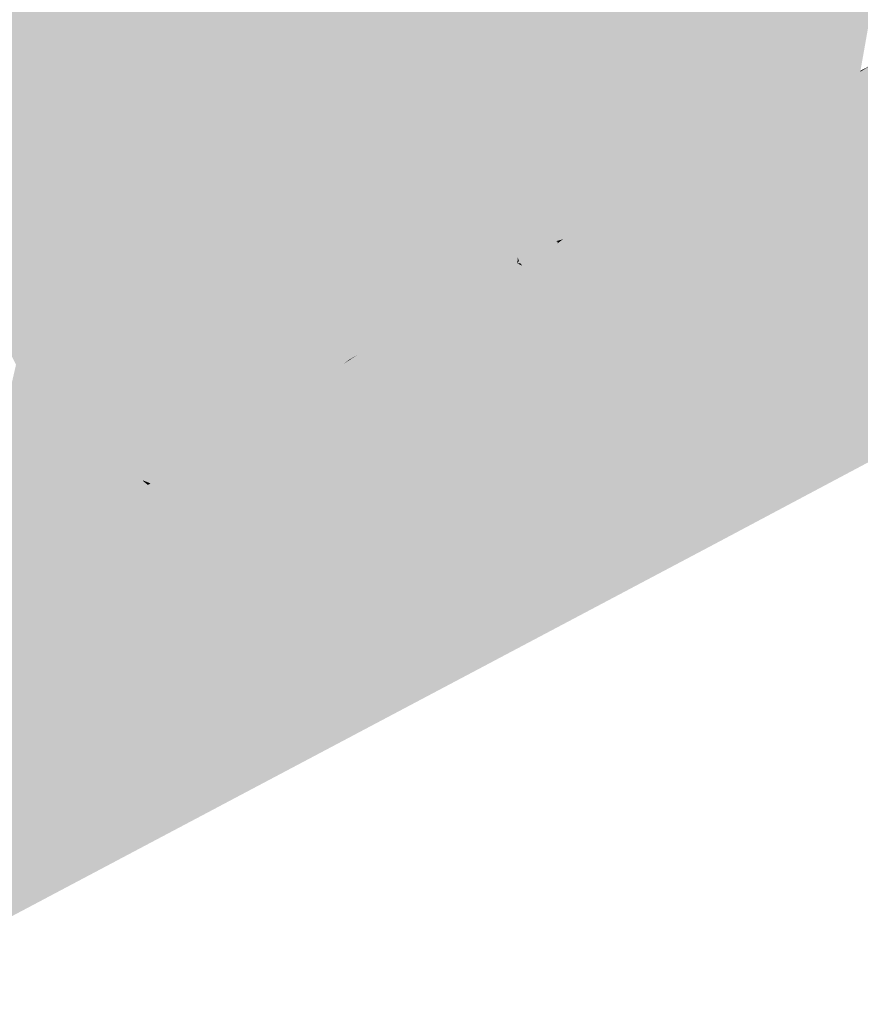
# Model space of a CAD drawing. Header units: metres. Extents: x 164696 to 183842, y 382615 to 387356.
# Tile 1019 of 1056: x 182775.42 to 182777.01, y 386674.55 to 386676.41. Entities that reach past the tile are written whole.
import ezdxf

# ---------------------------------------------------------------- set-up
doc = ezdxf.new("R2010")
doc.units = ezdxf.units.M
doc.layers.add('C3D-SURFACE_TINSURFACE', color=7, linetype='Continuous')

msp = doc.modelspace()

# ---------------------------------------------------------------- linework, layer by layer
at = {"layer": 'C3D-SURFACE_TINSURFACE', "color": 1, "linetype": 'Continuous', "lineweight": -3, "true_color": 0xe60000}
for points in [[(182776.9304, 386676.7998), (182776.8658, 386676.2226), (182776.9968, 386676.8372)], [(182776.9968, 386676.8372), (182776.8658, 386676.2226), (182776.9378, 386676.2665)], [(182776.9968, 386676.8372), (182776.9378, 386676.2665), (182777.0774, 386676.711)], [(182776.9304, 386676.7998), (182776.658, 386676.2744), (182776.8658, 386676.2226)], [(182775.2261, 386676.0975), (182775.2447, 386676.0615), (182775.442, 386676.7326)], [(182775.2261, 386676.0975), (182775.442, 386676.7326), (182775.4198, 386676.7209)], [(182775.9553, 386676.5473), (182775.4642, 386676.7443), (182775.2447, 386676.0615)], [(182775.4642, 386676.7443), (182775.442, 386676.7326), (182775.2447, 386676.0615)], [(182776.9844, 386676.2991), (182777.0774, 386676.711), (182776.9378, 386676.2665)], [(182776.9899, 386676.302), (182777.0774, 386676.711), (182776.9844, 386676.2991)], [(182776.9899, 386676.302), (182777.0419, 386676.511), (182777.0774, 386676.711)], [(182775.9553, 386676.5473), (182775.2447, 386676.0615), (182775.8895, 386676.3424)], [(182775.8895, 386676.3424), (182775.2447, 386676.0615), (182775.2634, 386676.0254)], [(182775.8895, 386676.3424), (182775.2634, 386676.0254), (182775.8951, 386676.3316)], [(182775.8951, 386676.3316), (182775.2634, 386676.0254), (182775.6211, 386676.1811)], [(182777.0059, 386676.3087), (182776.9378, 386676.2665), (182776.8991, 386676.1077)], [(182777.0059, 386676.3087), (182776.9721, 386676.2887), (182776.9378, 386676.2665)], [(182776.9899, 386676.302), (182776.9844, 386676.2991), (182776.9378, 386676.2665)], [(182776.9899, 386676.302), (182776.9378, 386676.2665), (182776.9721, 386676.2887)], [(182776.6085, 386676.2442), (182776.8658, 386676.2226), (182776.658, 386676.2744)], [(182776.8991, 386676.1077), (182776.9378, 386676.2665), (182776.8658, 386676.2226)], [(182776.5147, 386676.2463), (182776.7939, 386676.1787), (182776.506, 386676.2649)], [(182776.506, 386676.2649), (182776.7939, 386676.1787), (182776.6085, 386676.2442)], [(182776.274, 386676.2334), (182776.2461, 386676.1446), (182776.1792, 386675.8462)], [(182776.274, 386676.2334), (182776.1792, 386675.8462), (182776.287, 386676.2086)], [(182776.413, 386676.1908), (182776.274, 386676.2334), (182776.287, 386676.2086)], [(182776.4803, 386676.2269), (182776.7939, 386676.1787), (182776.5147, 386676.2463)], [(182776.6085, 386676.2442), (182776.7939, 386676.1787), (182776.8658, 386676.2226)], [(182776.4697, 386676.2003), (182776.7251, 386676.14), (182776.4281, 386676.2272)], [(182776.4281, 386676.2272), (182776.7251, 386676.14), (182776.4803, 386676.2269)], [(182776.4803, 386676.2269), (182776.7251, 386676.14), (182776.7939, 386676.1787)], [(182776.6554, 386675.5375), (182776.6614, 386675.5257), (182776.8658, 386676.2226)], [(182776.6554, 386675.5375), (182776.8658, 386676.2226), (182776.7232, 386675.8165)], [(182776.6668, 386675.5174), (182776.8658, 386676.2226), (182776.6614, 386675.5257)], [(182776.6668, 386675.5174), (182776.7986, 386675.9046), (182776.8658, 386676.2226)], [(182776.6962, 386675.8001), (182776.7232, 386675.8165), (182776.8658, 386676.2226)], [(182776.6962, 386675.8001), (182776.8658, 386676.2226), (182776.7939, 386676.1787)], [(182776.7986, 386675.9046), (182776.8284, 386675.9995), (182776.8658, 386676.2226)], [(182776.8991, 386676.1077), (182776.8658, 386676.2226), (182776.8284, 386675.9995)], [(182776.287, 386676.2086), (182776.1792, 386675.8462), (182776.2132, 386675.8662)], [(182776.3056, 386676.1731), (182776.287, 386676.2086), (182776.2132, 386675.8662)], [(182776.6185, 386676.083), (182776.287, 386676.2086), (182776.3056, 386676.1731)], [(182776.6185, 386676.083), (182776.654, 386676.102), (182776.287, 386676.2086)], [(182776.413, 386676.1908), (182776.287, 386676.2086), (182776.654, 386676.102)], [(182776.479, 386676.1825), (182776.6896, 386676.121), (182776.4697, 386676.2003)], [(182776.4697, 386676.2003), (182776.6896, 386676.121), (182776.7251, 386676.14)], [(182775.3847, 386675.9738), (182775.6211, 386676.1811), (182775.2634, 386676.0254)], [(182776.479, 386676.1825), (182776.413, 386676.1908), (182776.654, 386676.102)], [(182776.479, 386676.1825), (182776.654, 386676.102), (182776.6896, 386676.121)], [(182776.6466, 386675.8339), (182776.6723, 386675.8484), (182776.7939, 386676.1787)], [(182776.6466, 386675.8339), (182776.7939, 386676.1787), (182776.7251, 386676.14)], [(182776.6723, 386675.8484), (182776.7077, 386675.8941), (182776.7939, 386676.1787)], [(182776.6962, 386675.8001), (182776.7939, 386676.1787), (182776.7077, 386675.8941)], [(182776.2452, 386675.8874), (182776.3056, 386676.1731), (182776.2132, 386675.8662)], [(182776.2452, 386675.8874), (182776.3242, 386676.1377), (182776.3056, 386676.1731)], [(182776.583, 386676.0641), (182776.3056, 386676.1731), (182776.3242, 386676.1377)], [(182776.6185, 386676.083), (182776.3056, 386676.1731), (182776.583, 386676.0641)], [(182776.1759, 386675.9307), (182776.1792, 386675.8462), (182776.2461, 386676.1446)], [(182776.2719, 386675.9016), (182776.3242, 386676.1377), (182776.2452, 386675.8874)], [(182776.2719, 386675.9016), (182776.2957, 386675.9766), (182776.3242, 386676.1377)], [(182776.3012, 386675.966), (182776.3242, 386676.1377), (182776.2957, 386675.9766)], [(182776.3012, 386675.966), (182776.3428, 386676.1022), (182776.3242, 386676.1377)], [(182776.3242, 386676.1377), (182776.3428, 386676.1022), (182776.5475, 386676.0451)], [(182776.583, 386676.0641), (182776.3242, 386676.1377), (182776.5475, 386676.0451)], [(182776.6896, 386676.121), (182776.5773, 386675.6911), (182776.7251, 386676.14)], [(182776.5884, 386675.6707), (182776.7251, 386676.14), (182776.5773, 386675.6911)], [(182776.5884, 386675.6707), (182776.6466, 386675.8339), (182776.7251, 386676.14)], [(182776.6896, 386676.121), (182776.654, 386676.102), (182776.5551, 386675.7319)], [(182776.6896, 386676.121), (182776.5551, 386675.7319), (182776.5773, 386675.6911)], [(182776.328, 386675.9802), (182776.3428, 386676.1022), (182776.3012, 386675.966)], [(182776.328, 386675.9802), (182776.3699, 386676.0546), (182776.3428, 386676.1022)], [(182776.512, 386676.0261), (182776.3428, 386676.1022), (182776.3699, 386676.0546)], [(182776.512, 386676.0261), (182776.5475, 386676.0451), (182776.3428, 386676.1022)], [(182776.6185, 386676.083), (182776.5386, 386675.7614), (182776.654, 386676.102)], [(182776.654, 386676.102), (182776.5386, 386675.7614), (182776.5551, 386675.7319)], [(182776.6185, 386676.083), (182776.583, 386676.0641), (182776.5171, 386675.7986)], [(182776.6185, 386676.083), (182776.5171, 386675.7986), (182776.5386, 386675.7614)], [(182776.583, 386676.0641), (182776.5475, 386676.0451), (182776.4957, 386675.8357)], [(182776.583, 386676.0641), (182776.4957, 386675.8357), (182776.5171, 386675.7986)], [(182776.328, 386675.9802), (182776.3337, 386675.9596), (182776.3699, 386676.0546)], [(182776.361, 386675.9588), (182776.3699, 386676.0546), (182776.3337, 386675.9596)], [(182776.361, 386675.9588), (182776.3979, 386676.0042), (182776.3699, 386676.0546)], [(182776.4748, 386676.0088), (182776.3699, 386676.0546), (182776.3979, 386676.0042)], [(182776.4748, 386676.0088), (182776.512, 386676.0261), (182776.3699, 386676.0546)], [(182776.512, 386676.0261), (182776.4742, 386675.8729), (182776.5475, 386676.0451)], [(182776.5475, 386676.0451), (182776.4742, 386675.8729), (182776.4957, 386675.8357)], [(182776.4748, 386676.0088), (182776.454, 386675.9034), (182776.512, 386676.0261)], [(182776.512, 386676.0261), (182776.454, 386675.9034), (182776.4742, 386675.8729)], [(182776.4461, 386675.9936), (182776.4748, 386676.0088), (182776.3979, 386676.0042)], [(182776.4461, 386675.9936), (182776.426, 386675.9538), (182776.4748, 386676.0088)], [(182776.4748, 386676.0088), (182776.426, 386675.9538), (182776.454, 386675.9034)], [(182776.361, 386675.9588), (182776.3631, 386675.9528), (182776.3979, 386676.0042)], [(182776.3982, 386675.9713), (182776.3979, 386676.0042), (182776.3631, 386675.9528)], [(182776.4333, 386675.9899), (182776.3979, 386676.0042), (182776.3982, 386675.9713)], [(182776.4461, 386675.9936), (182776.3979, 386676.0042), (182776.4333, 386675.9899)], [(182776.4461, 386675.9936), (182776.4356, 386675.9857), (182776.426, 386675.9538)], [(182775.6775, 386675.8495), (182775.3862, 386675.9707), (182775.3121, 386675.9327)], [(182776.4356, 386675.9857), (182776.4005, 386675.9671), (182776.426, 386675.9538)], [(182776.4005, 386675.9671), (182776.3655, 386675.9486), (182776.426, 386675.9538)], [(182776.3694, 386675.9436), (182776.426, 386675.9538), (182776.3655, 386675.9486)], [(182776.3694, 386675.9436), (182776.454, 386675.9034), (182776.426, 386675.9538)], [(182775.6775, 386675.8495), (182775.3121, 386675.9327), (182775.3765, 386675.8367)], [(182776.1458, 386675.9246), (182776.1451, 386675.8263), (182776.1713, 386675.9396)], [(182776.1713, 386675.9396), (182776.1451, 386675.8263), (182776.1759, 386675.9307)], [(182776.3694, 386675.9436), (182776.3548, 386675.9218), (182776.454, 386675.9034)], [(182776.1202, 386675.9096), (182776.1111, 386675.8063), (182776.1458, 386675.9246)], [(182776.1458, 386675.9246), (182776.1111, 386675.8063), (182776.1451, 386675.8263)], [(182776.1759, 386675.9307), (182776.1451, 386675.8263), (182776.1792, 386675.8462)], [(182776.3598, 386675.9141), (182776.3311, 386675.899), (182776.4742, 386675.8729)], [(182776.3598, 386675.9141), (182776.454, 386675.9034), (182776.3548, 386675.9218)], [(182776.3598, 386675.9141), (182776.4742, 386675.8729), (182776.454, 386675.9034)], [(182776.1202, 386675.9096), (182776.1034, 386675.8743), (182776.077, 386675.7863)], [(182776.1202, 386675.9096), (182776.077, 386675.7863), (182776.1111, 386675.8063)], [(182776.2719, 386675.9016), (182776.2452, 386675.8874), (182776.4957, 386675.8357)], [(182776.2719, 386675.9016), (182776.4957, 386675.8357), (182776.3365, 386675.8897)], [(182776.3365, 386675.8897), (182776.4742, 386675.8729), (182776.3311, 386675.899)], [(182776.2452, 386675.8874), (182776.2132, 386675.8662), (182776.5171, 386675.7986)], [(182776.2452, 386675.8874), (182776.5171, 386675.7986), (182776.4957, 386675.8357)], [(182776.3365, 386675.8897), (182776.4957, 386675.8357), (182776.4742, 386675.8729)], [(182776.06, 386675.7763), (182776.077, 386675.7863), (182776.1034, 386675.8743)], [(182776.1792, 386675.8462), (182776.5386, 386675.7614), (182776.2132, 386675.8662)], [(182776.2132, 386675.8662), (182776.5386, 386675.7614), (182776.5171, 386675.7986)], [(182775.6775, 386675.8495), (182775.3765, 386675.8367), (182775.9596, 386675.7752)], [(182776.1451, 386675.8263), (182776.5551, 386675.7319), (182776.1792, 386675.8462)], [(182776.1792, 386675.8462), (182776.5551, 386675.7319), (182776.5386, 386675.7614)], [(182775.3765, 386675.8367), (182775.3863, 386675.8169), (182775.9023, 386675.6699)], [(182775.3765, 386675.8367), (182775.9023, 386675.6699), (182775.9376, 386675.6927)], [(182775.9729, 386675.7154), (182775.3765, 386675.8367), (182775.9376, 386675.6927)], [(182776.0342, 386675.76), (182775.9596, 386675.7752), (182775.3765, 386675.8367)], [(182776.0342, 386675.76), (182775.3765, 386675.8367), (182775.9729, 386675.7154)], [(182776.1111, 386675.8063), (182776.5773, 386675.6911), (182776.1451, 386675.8263)], [(182776.1451, 386675.8263), (182776.5773, 386675.6911), (182776.5551, 386675.7319)], [(182775.3961, 386675.7971), (182775.9023, 386675.6699), (182775.3863, 386675.8169)], [(182776.2076, 386675.7523), (182776.1111, 386675.8063), (182776.077, 386675.7863)], [(182776.2076, 386675.7523), (182776.2332, 386675.7673), (182776.1111, 386675.8063)], [(182776.2332, 386675.7673), (182776.5773, 386675.6911), (182776.1111, 386675.8063)], [(182775.3961, 386675.7971), (182775.406, 386675.7772), (182775.867, 386675.6472)], [(182775.3961, 386675.7971), (182775.867, 386675.6472), (182775.9023, 386675.6699)], [(182776.06, 386675.7763), (182776.0082, 386675.7381), (182776.077, 386675.7863)], [(182776.1678, 386675.7569), (182776.077, 386675.7863), (182776.0082, 386675.7381)], [(182776.2076, 386675.7523), (182776.077, 386675.7863), (182776.1678, 386675.7569)], [(182775.406, 386675.7772), (182775.4158, 386675.7574), (182775.867, 386675.6472)], [(182776.06, 386675.7763), (182776.0372, 386675.7617), (182776.0082, 386675.7381)], [(182776.2332, 386675.7673), (182776.5884, 386675.6707), (182776.5773, 386675.6911)], [(182775.3209, 386675.3479), (182775.4256, 386675.7375), (182775.4158, 386675.7574)], [(182775.8317, 386675.6245), (182775.4158, 386675.7574), (182775.4256, 386675.7375)], [(182775.8317, 386675.6245), (182775.867, 386675.6472), (182775.4158, 386675.7574)], [(182776.0372, 386675.7617), (182776.0342, 386675.76), (182775.9729, 386675.7154)], [(182776.0372, 386675.7617), (182775.9729, 386675.7154), (182776.0082, 386675.7381)], [(182776.1678, 386675.7569), (182776.0082, 386675.7381), (182776.3149, 386675.6738)], [(182775.3209, 386675.3479), (182775.4562, 386675.664), (182775.4256, 386675.7375)], [(182775.6885, 386675.5924), (182775.6798, 386675.6229), (182775.4256, 386675.7375)], [(182775.6885, 386675.5924), (182775.4256, 386675.7375), (182775.5111, 386675.6106)], [(182775.7805, 386675.5932), (182775.7964, 386675.6017), (182775.4256, 386675.7375)], [(182775.7805, 386675.5932), (182775.4256, 386675.7375), (182775.6798, 386675.6229)], [(182775.7964, 386675.6017), (182775.8317, 386675.6245), (182775.4256, 386675.7375)], [(182775.5111, 386675.6106), (182775.4256, 386675.7375), (182775.4562, 386675.664)], [(182776.6614, 386675.5257), (182776.0082, 386675.7381), (182775.9729, 386675.7154)], [(182776.4016, 386675.6349), (182776.3149, 386675.6738), (182776.0082, 386675.7381)], [(182776.6554, 386675.5375), (182776.4016, 386675.6349), (182776.0082, 386675.7381)], [(182776.6554, 386675.5375), (182776.0082, 386675.7381), (182776.6614, 386675.5257)], [(182776.6614, 386675.5257), (182775.9729, 386675.7154), (182775.9376, 386675.6927)], [(182776.6229, 386675.4963), (182775.9376, 386675.6927), (182775.9023, 386675.6699)], [(182776.6733, 386675.5021), (182776.6614, 386675.5257), (182775.9376, 386675.6927)], [(182776.6733, 386675.5021), (182775.9376, 386675.6927), (182776.6229, 386675.4963)], [(182775.3209, 386675.3479), (182775.3644, 386675.3715), (182775.4562, 386675.664)], [(182775.3644, 386675.3715), (182775.4079, 386675.3952), (182775.4562, 386675.664)], [(182775.4514, 386675.4188), (182775.4562, 386675.664), (182775.4079, 386675.3952)], [(182775.4514, 386675.4188), (182775.5111, 386675.6106), (182775.4562, 386675.664)], [(182776.5829, 386675.4996), (182775.9023, 386675.6699), (182775.867, 386675.6472)], [(182776.5829, 386675.4996), (182776.6293, 386675.4921), (182775.9023, 386675.6699)], [(182776.6229, 386675.4963), (182775.9023, 386675.6699), (182776.6293, 386675.4921)], [(182776.5429, 386675.5028), (182775.867, 386675.6472), (182775.8317, 386675.6245)], [(182776.5429, 386675.5028), (182776.5829, 386675.4996), (182775.867, 386675.6472)], [(182776.463, 386675.5093), (182775.8317, 386675.6245), (182775.7964, 386675.6017)], [(182776.463, 386675.5093), (182776.5429, 386675.5028), (182775.8317, 386675.6245)], [(182775.4514, 386675.4188), (182775.5206, 386675.5928), (182775.5111, 386675.6106)], [(182775.6773, 386675.5582), (182775.5111, 386675.6106), (182775.5206, 386675.5928)], [(182775.6773, 386675.5582), (182775.6405, 386675.5856), (182775.5111, 386675.6106)], [(182775.6885, 386675.5924), (182775.5111, 386675.6106), (182775.6405, 386675.5856)], [(182775.7805, 386675.5932), (182775.9717, 386675.5676), (182775.7964, 386675.6017)], [(182776.463, 386675.5093), (182775.7964, 386675.6017), (182775.9717, 386675.5676)], [(182775.495, 386675.4424), (182775.5206, 386675.5928), (182775.4514, 386675.4188)], [(182775.495, 386675.4424), (182775.53, 386675.5751), (182775.5206, 386675.5928)], [(182775.6545, 386675.5397), (182775.5206, 386675.5928), (182775.53, 386675.5751)], [(182775.683, 386675.555), (182775.5206, 386675.5928), (182775.6545, 386675.5397)], [(182775.6773, 386675.5582), (182775.5206, 386675.5928), (182775.683, 386675.555)], [(182775.495, 386675.4424), (182775.5385, 386675.4661), (182775.53, 386675.5751)], [(182775.5385, 386675.4661), (182775.5741, 386675.483), (182775.53, 386675.5751)], [(182775.5741, 386675.483), (182775.6059, 386675.4999), (182775.53, 386675.5751)], [(182775.6376, 386675.5169), (182775.53, 386675.5751), (182775.6059, 386675.4999)], [(182775.6641, 386675.531), (182775.6554, 386675.538), (182775.53, 386675.5751)], [(182775.6641, 386675.531), (182775.53, 386675.5751), (182775.6376, 386675.5169)], [(182775.6545, 386675.5397), (182775.53, 386675.5751), (182775.6554, 386675.538)], [(182775.6641, 386675.531), (182775.6376, 386675.5169), (182775.9414, 386675.4898)], [(182776.6733, 386675.5021), (182776.6668, 386675.5174), (182776.6614, 386675.5257)], [(182775.6376, 386675.5169), (182775.6059, 386675.4999), (182775.0946, 386674.5529)], [(182775.9414, 386675.4898), (182775.6376, 386675.5169), (182775.0946, 386674.5529)], [(182775.0946, 386674.5529), (182775.6059, 386675.4999), (182775.5741, 386675.483)], [(182775.9414, 386675.4898), (182775.0946, 386674.5529), (182775.6674, 386674.8562)], [(182775.495, 386675.4424), (182775.0946, 386674.5529), (182775.5741, 386675.483)], [(182775.495, 386675.4424), (182775.5741, 386675.483), (182775.5385, 386675.4661)], [(182775.495, 386675.4424), (182775.4514, 386675.4188), (182775.0946, 386674.5529)], [(182775.0946, 386674.5529), (182775.4514, 386675.4188), (182775.4079, 386675.3952)]]:
    msp.add_solid(points, dxfattribs=at)
at = {"layer": 'C3D-SURFACE_TINSURFACE', "color": 11, "linetype": 'Continuous', "lineweight": -3, "true_color": 0xff8585}
for points in [[(182776.1833, 386676.4256), (182776.2007, 386676.3884), (182776.9304, 386676.7998)], [(182776.2007, 386676.3884), (182776.658, 386676.2744), (182776.9304, 386676.7998)], [(182776.7313, 386675.4194), (182779.2269, 386676.7462), (182778.5802, 386676.4462)], [(182776.1658, 386676.4629), (182775.9553, 386676.5473), (182775.8895, 386676.3424)], [(182777.0065, 386676.3109), (182777.0419, 386676.511), (182776.9899, 386676.302)], [(182776.1658, 386676.4629), (182775.8895, 386676.3424), (182775.8951, 386676.3316)], [(182776.1833, 386676.4256), (182776.1658, 386676.4629), (182775.8951, 386676.3316)], [(182776.7313, 386675.4194), (182778.5802, 386676.4462), (182777.6062, 386675.9351)], [(182776.2007, 386676.3884), (182776.1833, 386676.4256), (182775.3847, 386675.9738)], [(182776.1833, 386676.4256), (182775.6211, 386676.1811), (182775.3847, 386675.9738)], [(182776.1833, 386676.4256), (182775.8951, 386676.3316), (182775.6211, 386676.1811)], [(182776.2007, 386676.3884), (182775.3847, 386675.9738), (182775.3862, 386675.9707)], [(182776.2007, 386676.3884), (182775.3862, 386675.9707), (182775.6775, 386675.8495)], [(182776.2007, 386676.3884), (182775.6775, 386675.8495), (182776.0429, 386675.7664)], [(182776.2007, 386676.3884), (182776.0429, 386675.7664), (182776.2182, 386676.3511)], [(182776.2007, 386676.3884), (182776.2182, 386676.3511), (182776.506, 386676.2649)], [(182776.2007, 386676.3884), (182776.506, 386676.2649), (182776.6085, 386676.2442)], [(182776.2007, 386676.3884), (182776.6085, 386676.2442), (182776.658, 386676.2744)], [(182776.7313, 386675.4194), (182777.117, 386676.37), (182777.0949, 386676.3582)], [(182776.7313, 386675.4194), (182777.4051, 386676.3228), (182777.117, 386676.37)], [(182776.2356, 386676.3139), (182776.2182, 386676.3511), (182776.0429, 386675.7664)], [(182776.2182, 386676.3511), (182776.2356, 386676.3139), (182776.5147, 386676.2463)], [(182776.2182, 386676.3511), (182776.5147, 386676.2463), (182776.506, 386676.2649)], [(182776.7313, 386675.4194), (182777.0949, 386676.3582), (182777.0728, 386676.3464)], [(182776.7313, 386675.4194), (182777.0728, 386676.3464), (182777.0544, 386676.3365)], [(182776.7313, 386675.4194), (182777.0544, 386676.3365), (182777.0279, 386676.2692)], [(182776.7313, 386675.4194), (182777.0279, 386676.2692), (182777.0397, 386676.3286)], [(182776.7313, 386675.4194), (182777.0397, 386676.3286), (182777.0286, 386676.3227)], [(182776.7313, 386675.4194), (182777.6062, 386675.9351), (182777.4051, 386676.3228)], [(182776.7313, 386675.4194), (182777.0286, 386676.3227), (182777.0059, 386676.3087)], [(182777.0065, 386676.3109), (182777.0059, 386676.3087), (182777.0286, 386676.3227)], [(182776.2356, 386676.3139), (182776.0429, 386675.7664), (182776.06, 386675.7763)], [(182776.2356, 386676.3139), (182776.06, 386675.7763), (182776.1034, 386675.8743)], [(182776.2356, 386676.3139), (182776.1034, 386675.8743), (182776.1202, 386675.9096)], [(182776.2356, 386676.3139), (182776.1202, 386675.9096), (182776.2499, 386676.2795)], [(182776.2356, 386676.3139), (182776.2499, 386676.2795), (182776.4281, 386676.2272)], [(182776.2356, 386676.3139), (182776.4281, 386676.2272), (182776.4803, 386676.2269)], [(182776.2356, 386676.3139), (182776.4803, 386676.2269), (182776.5147, 386676.2463)], [(182776.7313, 386675.4194), (182777.0059, 386676.3087), (182776.8991, 386676.1077)], [(182777.0065, 386676.3109), (182776.9899, 386676.302), (182776.9721, 386676.2887)], [(182777.0065, 386676.3109), (182776.9721, 386676.2887), (182777.0059, 386676.3087)], [(182776.2499, 386676.2795), (182776.1202, 386675.9096), (182776.1458, 386675.9246)], [(182776.2499, 386676.2795), (182776.1458, 386675.9246), (182776.1713, 386675.9396)], [(182776.2684, 386676.244), (182776.2499, 386676.2795), (182776.1713, 386675.9396)], [(182776.2499, 386676.2795), (182776.2684, 386676.244), (182776.479, 386676.1825)], [(182776.2499, 386676.2795), (182776.479, 386676.1825), (182776.4697, 386676.2003)], [(182776.2499, 386676.2795), (182776.4697, 386676.2003), (182776.4281, 386676.2272)], [(182776.2684, 386676.244), (182776.1713, 386675.9396), (182776.1759, 386675.9307)], [(182776.2684, 386676.244), (182776.1759, 386675.9307), (182776.2461, 386676.1446)], [(182776.2684, 386676.244), (182776.2461, 386676.1446), (182776.274, 386676.2334)], [(182776.2684, 386676.244), (182776.274, 386676.2334), (182776.413, 386676.1908)], [(182776.2684, 386676.244), (182776.413, 386676.1908), (182776.479, 386676.1825)], [(182776.7313, 386675.4194), (182776.8991, 386676.1077), (182776.8284, 386675.9995)], [(182776.3982, 386675.9684), (182776.4365, 386675.9886), (182776.4333, 386675.9899)], [(182776.3982, 386675.9684), (182776.4333, 386675.9899), (182776.3982, 386675.9713)], [(182776.3982, 386675.9684), (182776.4356, 386675.9857), (182776.4365, 386675.9886)], [(182776.4365, 386675.9886), (182776.4461, 386675.9936), (182776.4333, 386675.9899)], [(182776.4365, 386675.9886), (182776.4356, 386675.9857), (182776.4461, 386675.9936)], [(182776.7313, 386675.4194), (182776.8284, 386675.9995), (182776.7986, 386675.9046)], [(182776.2834, 386675.9076), (182776.2957, 386675.9766), (182776.2719, 386675.9016)], [(182776.2834, 386675.9076), (182776.3217, 386675.9279), (182776.328, 386675.9802)], [(182776.2834, 386675.9076), (182776.328, 386675.9802), (182776.3012, 386675.966)], [(182776.2834, 386675.9076), (182776.3012, 386675.966), (182776.2957, 386675.9766)], [(182776.3217, 386675.9279), (182776.3337, 386675.9596), (182776.328, 386675.9802)], [(182776.36, 386675.9481), (182776.3982, 386675.9684), (182776.3982, 386675.9713)], [(182776.36, 386675.9481), (182776.3982, 386675.9713), (182776.3631, 386675.9528)], [(182776.3982, 386675.9684), (182776.4005, 386675.9671), (182776.4356, 386675.9857)], [(182776.3217, 386675.9279), (182776.361, 386675.9588), (182776.3337, 386675.9596)], [(182776.3217, 386675.9279), (182776.36, 386675.9481), (182776.361, 386675.9588)], [(182776.36, 386675.9481), (182776.4005, 386675.9671), (182776.3982, 386675.9684)], [(182776.36, 386675.9481), (182776.3655, 386675.9486), (182776.4005, 386675.9671)], [(182776.36, 386675.9481), (182776.3631, 386675.9528), (182776.361, 386675.9588)], [(182776.3217, 386675.9279), (182776.3694, 386675.9436), (182776.36, 386675.9481)], [(182776.3217, 386675.9279), (182776.3548, 386675.9218), (182776.3694, 386675.9436)], [(182776.36, 386675.9481), (182776.3694, 386675.9436), (182776.3655, 386675.9486)], [(182776.2834, 386675.9076), (182776.3598, 386675.9141), (182776.3217, 386675.9279)], [(182776.2834, 386675.9076), (182776.3311, 386675.899), (182776.3598, 386675.9141)], [(182776.3217, 386675.9279), (182776.3598, 386675.9141), (182776.3548, 386675.9218)], [(182776.2834, 386675.9076), (182776.2719, 386675.9016), (182776.3365, 386675.8897)], [(182776.2834, 386675.9076), (182776.3365, 386675.8897), (182776.3311, 386675.899)], [(182776.7045, 386675.4593), (182776.7986, 386675.9046), (182776.6668, 386675.5174)], [(182776.7313, 386675.4194), (182776.7986, 386675.9046), (182776.7045, 386675.4593)], [(182776.6216, 386675.6095), (182776.6962, 386675.8001), (182776.7077, 386675.8941)], [(182776.6216, 386675.6095), (182776.7077, 386675.8941), (182776.6723, 386675.8484)], [(182776.0429, 386675.7664), (182775.6775, 386675.8495), (182775.9596, 386675.7752)], [(182776.5994, 386675.6503), (182776.6723, 386675.8484), (182776.6466, 386675.8339)], [(182776.6216, 386675.6095), (182776.6723, 386675.8484), (182776.5994, 386675.6503)], [(182776.5994, 386675.6503), (182776.6466, 386675.8339), (182776.5884, 386675.6707)], [(182776.6376, 386675.5729), (182776.7232, 386675.8165), (182776.6962, 386675.8001)], [(182776.6376, 386675.5729), (182776.6554, 386675.5375), (182776.7232, 386675.8165)], [(182776.6216, 386675.6095), (182776.6376, 386675.5729), (182776.6962, 386675.8001)], [(182776.0429, 386675.7664), (182775.9596, 386675.7752), (182776.0342, 386675.76)], [(182776.0429, 386675.7664), (182776.0342, 386675.76), (182776.0372, 386675.7617)], [(182776.0429, 386675.7664), (182776.0372, 386675.7617), (182776.06, 386675.7763)], [(182776.5994, 386675.6503), (182776.2332, 386675.7673), (182776.2076, 386675.7523)], [(182776.5994, 386675.6503), (182776.5884, 386675.6707), (182776.2332, 386675.7673)], [(182776.6216, 386675.6095), (182776.1678, 386675.7569), (182776.3149, 386675.6738)], [(182776.6216, 386675.6095), (182776.2076, 386675.7523), (182776.1678, 386675.7569)], [(182776.6216, 386675.6095), (182776.5994, 386675.6503), (182776.2076, 386675.7523)], [(182776.6216, 386675.6095), (182776.3149, 386675.6738), (182776.4016, 386675.6349)], [(182775.7646, 386675.5846), (182775.6798, 386675.6229), (182775.6885, 386675.5924)], [(182775.7646, 386675.5846), (182775.7805, 386675.5932), (182775.6798, 386675.6229)], [(182776.6216, 386675.6095), (182776.4016, 386675.6349), (182776.6376, 386675.5729)], [(182776.6376, 386675.5729), (182776.4016, 386675.6349), (182776.6554, 386675.5375)], [(182775.7328, 386675.5677), (182775.6885, 386675.5924), (182775.6405, 386675.5856)], [(182775.7328, 386675.5677), (182775.6405, 386675.5856), (182775.6773, 386675.5582)], [(182775.7328, 386675.5677), (182775.7646, 386675.5846), (182775.6885, 386675.5924)], [(182776.7313, 386675.4194), (182775.7646, 386675.5846), (182775.7328, 386675.5677)], [(182776.7313, 386675.4194), (182775.7805, 386675.5932), (182775.7646, 386675.5846)], [(182776.7313, 386675.4194), (182775.9717, 386675.5676), (182775.7805, 386675.5932)], [(182775.7328, 386675.5677), (182775.6773, 386675.5582), (182775.7011, 386675.5508)], [(182776.7313, 386675.4194), (182775.7328, 386675.5677), (182775.7011, 386675.5508)], [(182776.7313, 386675.4194), (182776.463, 386675.5093), (182775.9717, 386675.5676)], [(182775.6693, 386675.5338), (182775.683, 386675.555), (182775.6545, 386675.5397)], [(182775.6693, 386675.5338), (182775.7011, 386675.5508), (182775.683, 386675.555)], [(182776.7313, 386675.4194), (182775.7011, 386675.5508), (182775.6693, 386675.5338)], [(182775.7011, 386675.5508), (182775.6773, 386675.5582), (182775.683, 386675.555)], [(182775.6693, 386675.5338), (182775.6545, 386675.5397), (182775.6554, 386675.538)], [(182775.6693, 386675.5338), (182775.6554, 386675.538), (182775.6641, 386675.531)], [(182776.7313, 386675.4194), (182775.6693, 386675.5338), (182775.6641, 386675.531)], [(182776.7313, 386675.4194), (182775.6641, 386675.531), (182775.9414, 386675.4898)], [(182776.6852, 386675.4785), (182776.5429, 386675.5028), (182776.463, 386675.5093)], [(182776.7313, 386675.4194), (182776.6852, 386675.4785), (182776.463, 386675.5093)], [(182776.7045, 386675.4593), (182776.6668, 386675.5174), (182776.6733, 386675.5021)], [(182776.7313, 386675.4194), (182775.9414, 386675.4898), (182775.6674, 386674.8562)], [(182776.6852, 386675.4785), (182776.5829, 386675.4996), (182776.5429, 386675.5028)], [(182776.6852, 386675.4785), (182776.6293, 386675.4921), (182776.5829, 386675.4996)], [(182776.6852, 386675.4785), (182776.6733, 386675.5021), (182776.6229, 386675.4963)], [(182776.6852, 386675.4785), (182776.6229, 386675.4963), (182776.6293, 386675.4921)], [(182776.7045, 386675.4593), (182776.6733, 386675.5021), (182776.6852, 386675.4785)], [(182776.7313, 386675.4194), (182776.7045, 386675.4593), (182776.6852, 386675.4785)]]:
    msp.add_solid(points, dxfattribs=at)

doc.saveas('drawing.dxf')
